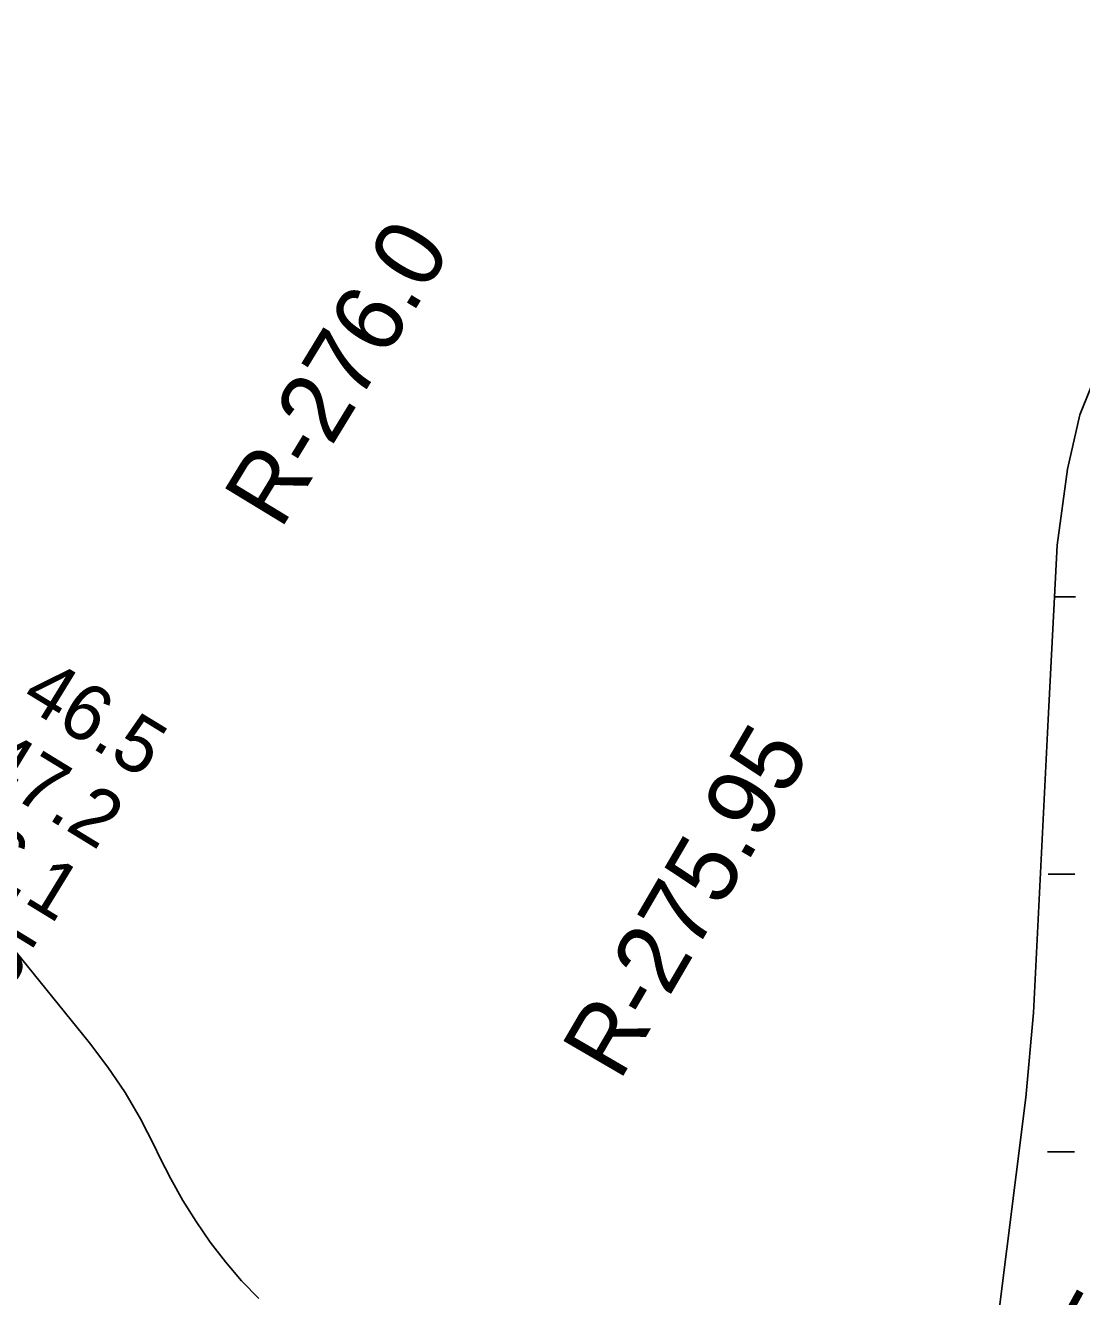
# Model space of a CAD drawing. Extents: x 3187622 to 3225504, y 800805 to 826213.
# Drawn here: x 3205252 to 3206517, y 815415 to 816939 of the extents above; entities that cross this region are included whole.
import ezdxf

# ---------------------------------------------------------------- set-up
doc = ezdxf.new("R2010")
doc.units = 0
for name, color, linetype in [('V-RIVR-RANG', 7, 'Continuous'), ('V-RIVR-RANG-IDEN', 7, 'Continuous'), ('V-TOPO-MINR', 7, 'Continuous'), ('V-WETL-SWMP', 7, 'Continuous')]:
    doc.layers.add(name, color=color, linetype=linetype)

msp = doc.modelspace()

# ---------------------------------------------------------------- linework, layer by layer
at = {"layer": 'V-TOPO-MINR'}
msp.add_lwpolyline([(3205531.8, 815413.1), (3205511.2, 815434.5), (3205491.9, 815457.1), (3205473.7, 815480.7), (3205456.8, 815505.3), (3205440.9, 815530.5), (3205426.5, 815556.5), (3205413, 815583.1), (3205407, 815595.7), (3205390.1, 815628.4), (3205371.7, 815660), (3205351.1, 815690.3), (3205329, 815719.7), (3205232.8, 815838.4)], dxfattribs=at)
at = {"layer": 'V-WETL-SWMP'}
for p, q in [((3206485.2, 816254.2), (3206510.1, 816254.2)), ((3206477.5, 815921.6), (3206509.5, 815921.5)), ((3206476.8, 815588.9), (3206508.8, 815588.8))]:
    msp.add_line(p, q, dxfattribs=at)
msp.add_lwpolyline([(3206797.4, 817024.7), (3206651.6, 816737.9), (3206614.5, 816676.2), (3206563.9, 816593.2), (3206515.3, 816472.1), (3206500.6, 816407), (3206488.4, 816315.9), (3206477.6, 816106.9), (3206459.7, 815755.7), (3206450.9, 815654.1), (3206359.2, 814925.5)], dxfattribs=at)

# ---------------------------------------------------------------- texts
at = {"layer": 'V-RIVR-RANG'}
for s, p in [('46.5', (3205244.5, 816126.3)), ('47.2', (3205192.5, 816040.9)), ('46.1', (3205142.5, 815954.2)), ('40.5', (3205088.5, 815870))]:
    msp.add_text(s, height=67, rotation=328.5183, dxfattribs=at).set_placement(p)
at = {"layer": 'V-RIVR-RANG-IDEN'}
for s, rotation, p in [('R-276.0', 58.6603, (3205557.9, 816333.2)), ('R-275.95', 59.7718, (3205964, 815672.2)), ('R-275.7', 61.1214, (3206443, 815127))]:
    msp.add_text(s, height=83, rotation=rotation, dxfattribs=at).set_placement(p)

doc.saveas('drawing.dxf')
